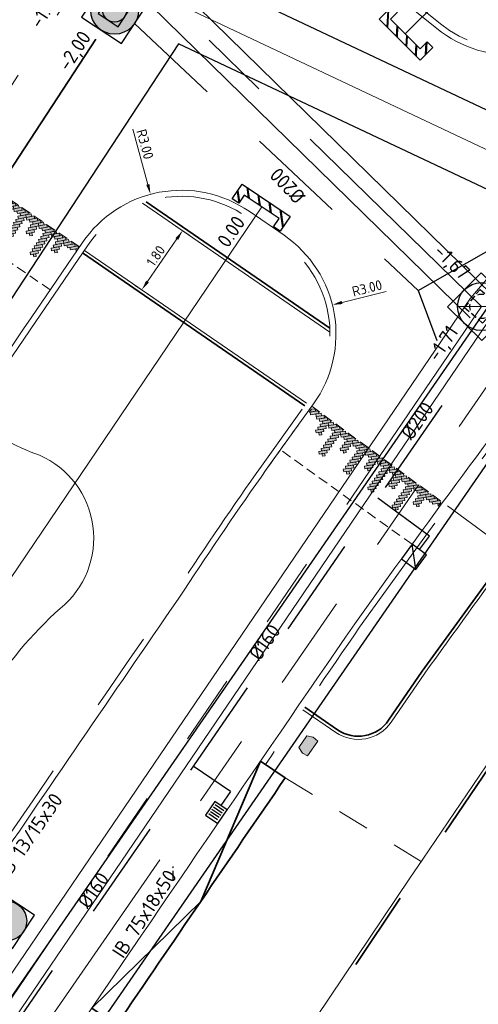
# Model space of a CAD drawing. Header units: metres. Extents: x 92403 to 95147, y 464428 to 465602.
# Tile 442 of 568: x 93261 to 93272, y 465078 to 465103. Entities that reach past the tile are written whole.
import ezdxf
from ezdxf.enums import TextEntityAlignment as Align

# ---------------------------------------------------------------- set-up
doc = ezdxf.new("R2010")
doc.units = ezdxf.units.M
for name, pattern in [('DASHED2', [0.375, 0.25, -0.125]), ('RI-DRAINAGE', [19.2, 6, -1.8, 1.8, -1.8, 2.4, -1.8, 1.8, -1.8]), ('RI-GWA', [18.45, 6, -1.8, 1.75, -1.8, 1.75, -1.8, 1.75, -1.8]), ('RI-HWA', [7.4, 5, -2.4]), ('RI-HWA_KOLKAANSLUITING', [4.3, 2.5, -1.8]), ('VH-OPSLUITBAND_80X200', [14, 8, -2, 2, -2]), ('VH-TROTTOIRBAND', [15, 5, -2, 2, -2, 2, -2]), ('XX-HIDDEN', [4, 2, -2])]:
    doc.linetypes.add(name, pattern=pattern)
doc.layers.get('0').update_dxf_attribs({"linetype": 'CONTINUOUS'})
doc.layers.get('Defpoints').update_dxf_attribs({"linetype": 'CONTINUOUS'})
for name, color, linetype, lineweight in [('B-OI-RI-DRAINAGE_BOB-S', 90, 'CONTINUOUS', 25), ('B-WE-RI-GWA_STROOMRICHTING-S', 30, 'CONTINUOUS', 25), ('B-WE-RI-VOLSCHUIMEN-G', 130, 'RI-VOLSCHUIMEN', 18), ('B-WE-VH-VERHARDING_FUNDERING-G', 252, 'CONTINUOUS', 18), ('B-XX-KL-ET_LS_BETAALAUTOMAAT-S-te verplaatsen', 90, 'CONTINUOUS', 18), ('N-RO-GR-BEPLANTING_CULTUUR_PLANTVAK HEESTERS', 78, 'CONTINUOUS', 9), ('N-RO-VH-DREMPEL_BESTRAAT-G', 7, 'DASHED2', 9), ('N-RO-VH-MATERIAALGRENS-G', 7, 'XX-HIDDEN', 5), ('N-RO-VW-MARKERING-G', 7, 'CONTINUOUS', 9), ('N-WE-GW-ONTGRAVING-V', 2, 'CONTINUOUS', 30), ('N-WE-RI-HWA_KOLK_STRAATKOLK-S', 150, 'CONTINUOUS', 25), ('N-WE-RI-HWA_KOLK_TROTTOIRKOLK-S', 150, 'CONTINUOUS', 25), ('N-WE-RI-HWA_KOLKAANSLUITING-G', 150, 'RI-HWA_KOLKAANSLUITING', 25), ('N-WE-RI-KOLK-T18', 150, 'CONTINUOUS', 18), ('N-WE-RI-PUT-OPHOOGTEBRENGEN-S', 7, 'CONTINUOUS', 25), ('N-WE-RI-PUT_BETON-S', 7, 'CONTINUOUS', 25), ('N-WE-VH-KANTOPSLUITING_INRITBAND-G', 210, 'CONTINUOUS', 35), ('N-WE-VH-KANTOPSLUITING_OPSLUITBAND_80X200-G', 7, 'VH-OPSLUITBAND_80X200', 35), ('N-WE-VH-KANTOPSLUITING_TROTTOIRBAND-G', 7, 'VH-TROTTOIRBAND', 35), ('N-WE-VH-KANTOPSLUITING_TROTTOIRBAND_130 150-T18', 10, 'CONTINUOUS', 18), ('N-WE-VH-KANTOPSLUITING_VOORKANTBAND-G', 50, 'CONTINUOUS', 35), ('V-WE-RI-GWA_STROOMRICHTING-S', 30, 'CONTINUOUS', 25), ('X-XX-AL-M', 7, 'CONTINUOUS', 18)]:
    doc.layers.add(name, color=color, linetype=linetype, lineweight=lineweight)
for name, color, linetype, lineweight, true_color in [('B-OI-RI-GWA_SCHILDMUUR-S', 7, 'CONTINUOUS', 25, 0xff8400), ('B-OI-RI-GWA_TRANSPORTLEIDING-G', 7, 'RI-GWA', 18, 0xff8400), ('N-OI-RI-DRAINAGE_DRAIN_PVC-G', 7, 'RI-DRAINAGE', 18, 0x00ff04), ('N-OI-RI-HWA_RIOOLPUT_INSPECTIEPUT-S', 7, 'CONTINUOUS', 25, 0x007bff), ('N-OI-RI-HWA_STROOMRICHTING-S', 7, 'CONTINUOUS', 25, 0x007bff), ('N-OI-RI-HWA_TRANSPORTLEIDING-G', 7, 'RI-HWA', 35, 0x007bff)]:
    doc.layers.add(name, color=color, linetype=linetype, lineweight=lineweight, true_color=true_color)
doc.layers.add('B-WE-RI-GWA_RIOOLPUT_INSPECTIEPUT-S', color=30, linetype='CONTINUOUS', lineweight=25, transparency=0.3)
doc.styles.add('NLCS-ISO', font='NLCS-ISO.ttf')
doc.styles.add('NLCS-ISO-M100-T25', font='NLCS-ISO.ttf', dxfattribs={"height": 0.25})
doc.styles.add('NLCS-ISO-M200-T18', font='NLCS-ISO.ttf', dxfattribs={"height": 0.36})
doc.linetypes.add('RI-VOLSCHUIMEN', pattern='A,0,[50,NLCS.SHX,S=0.5,R=0,X=0,Y=0],4', length=4)
doc.dimstyles.new('NLCS-M100-T25-PIJL_L2_H1', dxfattribs={"dimscale": 0.1, "dimtxt": 2.5, "dimasz": 2.5, "dimexe": 2, "dimexo": 2, "dimgap": 0.7, "dimtad": 1, "dimzin": 0, "dimdsep": 46, "dimtxsty": 'NLCS-ISO-M100-T25', "dimcen": 0, "dimdle": 2, "dimclrd": 256, "dimclre": 256, "dimclrt": 256, "dimadec": 1, "dimazin": 0, "dimtfac": 1, "dimtdec": 3, "dimtofl": 0, "dimtmove": 0, "dimatfit": 3, "dimfxl": 2, "dimfxlon": 1, "dimtfillclr": 256, "dimtolj": 1, "dimtzin": 0, "dimlwd": -1, "dimlwe": -1, "dimarcsym": 0})

# ---------------------------------------------------------------- blocks, each defined once
blk = doc.blocks.new('markering drempel')
at = {"true_color": 0xffffff}
h = blk.add_hatch(color=7, dxfattribs=at)
h.dxf.hatch_style = 1
h.paths.add_polyline_path([(1.073, 0.125), (1.121, 0.078), (0.979, -0.064), (0.931, -0.017)])
h.paths.add_polyline_path([(1.168, 0.125), (1.216, 0.078), (1.121, -0.017), (1.073, 0.03)])
h.paths.add_polyline_path([(1.263, 0.125), (1.31, 0.078), (1.168, -0.064), (1.121, -0.017)])
h.paths.add_polyline_path([(4.866, 0.126), (4.913, 0.078), (4.771, -0.064), (4.724, -0.017)])
h.paths.add_polyline_path([(4.771, 0.126), (4.819, 0.078), (4.676, -0.064), (4.629, -0.017)])
h.paths.add_polyline_path([(4.676, 0.126), (4.724, 0.078), (4.582, -0.064), (4.534, -0.017)])
h.paths.add_polyline_path([(4.534, -0.301), (4.487, -0.349), (4.439, -0.301), (4.487, -0.254)])
h.paths.add_polyline_path([(4.582, 0.126), (4.629, 0.078), (4.534, -0.017), (4.487, 0.031)])
h.paths.add_polyline_path([(4.487, -0.064), (4.534, -0.111), (4.392, -0.254), (4.344, -0.206)])
h.paths.add_polyline_path([(4.487, 0.031), (4.534, -0.017), (4.392, -0.159), (4.345, -0.111)])
h.paths.add_polyline_path([(4.487, -0.159), (4.534, -0.206), (4.392, -0.348), (4.345, -0.301)])
h.paths.add_polyline_path([(4.155, -0.68), (4.108, -0.728), (4.06, -0.68), (4.108, -0.633)])
h.paths.add_polyline_path([(4.107, -0.064), (4.155, -0.112), (4.013, -0.254), (3.965, -0.206)])
h.paths.add_polyline_path([(4.107, -0.443), (4.155, -0.491), (4.013, -0.633), (3.965, -0.586)])
h.paths.add_polyline_path([(4.108, -0.349), (4.155, -0.396), (4.013, -0.538), (3.965, -0.491)])
h.paths.add_polyline_path([(4.108, -0.254), (4.155, -0.301), (4.013, -0.443), (3.965, -0.396)])
h.paths.add_polyline_path([(4.108, -0.159), (4.155, -0.206), (4.013, -0.349), (3.965, -0.301)])
h.paths.add_polyline_path([(4.108, -0.538), (4.155, -0.586), (4.013, -0.728), (3.965, -0.68)])
h.paths.add_polyline_path([(4.202, 0.126), (4.25, 0.078), (4.155, -0.017), (4.108, 0.031)])
h.paths.add_polyline_path([(4.108, 0.031), (4.155, -0.017), (4.013, -0.159), (3.965, -0.112)])
h.paths.add_polyline_path([(4.487, 0.126), (4.534, 0.078), (4.392, -0.064), (4.345, -0.017)])
h.paths.add_polyline_path([(4.297, 0.126), (4.345, 0.078), (4.202, -0.064), (4.155, -0.017)])
h.paths.add_polyline_path([(4.392, 0.126), (4.439, 0.078), (4.297, -0.064), (4.25, -0.017)])
h.paths.add_polyline_path([(4.107, 0.126), (4.155, 0.078), (4.013, -0.064), (3.965, -0.017)])
h.paths.add_polyline_path([(4.013, 0.126), (4.06, 0.078), (3.918, -0.064), (3.87, -0.017)])
h.paths.add_polyline_path([(3.918, 0.126), (3.965, 0.078), (3.823, -0.064), (3.776, -0.017)])
h.paths.add_polyline_path([(1.358, 0.125), (1.405, 0.078), (1.263, -0.064), (1.216, -0.017)])
h.paths.add_polyline_path([(1.5, -0.302), (1.453, -0.349), (1.405, -0.302), (1.453, -0.254)])
h.paths.add_polyline_path([(1.547, 0.125), (1.595, 0.078), (1.5, -0.017), (1.453, 0.03)])
h.paths.add_polyline_path([(1.453, -0.065), (1.5, -0.112), (1.358, -0.254), (1.31, -0.207)])
h.paths.add_polyline_path([(1.453, 0.03), (1.5, -0.017), (1.358, -0.159), (1.31, -0.112)])
h.paths.add_polyline_path([(1.453, -0.159), (1.5, -0.207), (1.358, -0.349), (1.311, -0.302)])
h.paths.add_polyline_path([(1.88, -0.681), (1.832, -0.728), (1.785, -0.681), (1.832, -0.633)])
h.paths.add_polyline_path([(1.832, -0.064), (1.879, -0.112), (1.737, -0.254), (1.69, -0.207)])
h.paths.add_polyline_path([(1.832, -0.444), (1.879, -0.491), (1.737, -0.633), (1.69, -0.586)])
h.paths.add_polyline_path([(1.832, -0.349), (1.879, -0.396), (1.737, -0.539), (1.69, -0.491)])
h.paths.add_polyline_path([(1.832, -0.254), (1.879, -0.301), (1.737, -0.444), (1.69, -0.396)])
h.paths.add_polyline_path([(1.832, -0.159), (1.879, -0.207), (1.737, -0.349), (1.69, -0.301)])
h.paths.add_polyline_path([(1.832, -0.538), (1.88, -0.586), (1.737, -0.728), (1.69, -0.681)])
h.paths.add_polyline_path([(2.259, -0.301), (2.211, -0.349), (2.164, -0.301), (2.211, -0.254)])
h.paths.add_polyline_path([(2.306, 0.125), (2.353, 0.078), (2.259, -0.017), (2.211, 0.03)])
h.paths.add_polyline_path([(2.211, -0.064), (2.259, -0.112), (2.116, -0.254), (2.069, -0.207)])
h.paths.add_polyline_path([(2.211, 0.03), (2.259, -0.017), (2.116, -0.159), (2.069, -0.112)])
h.paths.add_polyline_path([(2.211, -0.159), (2.259, -0.207), (2.116, -0.349), (2.069, -0.301)])
h.paths.add_polyline_path([(1.927, 0.125), (1.974, 0.078), (1.879, -0.017), (1.832, 0.03)])
h.paths.add_polyline_path([(1.832, 0.03), (1.879, -0.017), (1.737, -0.159), (1.69, -0.112)])
h.paths.add_polyline_path([(3.776, -0.301), (3.728, -0.349), (3.681, -0.301), (3.728, -0.254)])
h.paths.add_polyline_path([(3.823, 0.126), (3.87, 0.078), (3.776, -0.017), (3.728, 0.031)])
h.paths.add_polyline_path([(3.728, -0.064), (3.776, -0.112), (3.633, -0.254), (3.586, -0.206)])
h.paths.add_polyline_path([(3.728, 0.031), (3.776, -0.017), (3.633, -0.159), (3.586, -0.112)])
h.paths.add_polyline_path([(3.728, -0.159), (3.776, -0.206), (3.633, -0.349), (3.586, -0.301)])
h.paths.add_polyline_path([(3.397, -0.681), (3.349, -0.728), (3.302, -0.68), (3.349, -0.633)])
h.paths.add_polyline_path([(3.349, -0.064), (3.396, -0.112), (3.254, -0.254), (3.207, -0.207)])
h.paths.add_polyline_path([(3.349, -0.444), (3.396, -0.491), (3.254, -0.633), (3.207, -0.586)])
h.paths.add_polyline_path([(3.349, -0.349), (3.396, -0.396), (3.254, -0.538), (3.207, -0.491)])
h.paths.add_polyline_path([(3.349, -0.254), (3.396, -0.301), (3.254, -0.444), (3.207, -0.396)])
h.paths.add_polyline_path([(3.349, -0.159), (3.396, -0.206), (3.254, -0.349), (3.207, -0.301)])
h.paths.add_polyline_path([(3.349, -0.538), (3.397, -0.586), (3.254, -0.728), (3.207, -0.681)])
h.paths.add_polyline_path([(3.444, 0.125), (3.491, 0.078), (3.396, -0.017), (3.349, 0.031)])
h.paths.add_polyline_path([(3.349, 0.031), (3.396, -0.017), (3.254, -0.159), (3.207, -0.112)])
h.paths.add_polyline_path([(2.638, -0.681), (2.591, -0.728), (2.543, -0.681), (2.591, -0.633)])
h.paths.add_polyline_path([(2.59, -0.064), (2.638, -0.112), (2.496, -0.254), (2.448, -0.207)])
h.paths.add_polyline_path([(2.59, -0.444), (2.638, -0.491), (2.496, -0.633), (2.448, -0.586)])
h.paths.add_polyline_path([(2.59, -0.349), (2.638, -0.396), (2.496, -0.538), (2.448, -0.491)])
h.paths.add_polyline_path([(2.591, -0.254), (2.638, -0.301), (2.496, -0.444), (2.448, -0.396)])
h.paths.add_polyline_path([(2.591, -0.159), (2.638, -0.206), (2.496, -0.349), (2.448, -0.301)])
h.paths.add_polyline_path([(2.591, -0.538), (2.638, -0.586), (2.496, -0.728), (2.448, -0.681)])
h.paths.add_polyline_path([(3.017, -0.301), (2.97, -0.349), (2.922, -0.301), (2.97, -0.254)])
h.paths.add_polyline_path([(3.065, 0.125), (3.112, 0.078), (3.017, -0.017), (2.97, 0.031)])
h.paths.add_polyline_path([(2.97, -0.064), (3.017, -0.112), (2.875, -0.254), (2.827, -0.207)])
h.paths.add_polyline_path([(2.97, 0.031), (3.017, -0.017), (2.875, -0.159), (2.827, -0.112)])
h.paths.add_polyline_path([(2.97, -0.159), (3.017, -0.206), (2.875, -0.349), (2.828, -0.301)])
h.paths.add_polyline_path([(1.453, 0.125), (1.5, 0.078), (1.358, -0.064), (1.31, -0.017)])
h.paths.add_polyline_path([(1.642, 0.125), (1.69, 0.078), (1.547, -0.064), (1.5, -0.017)])
h.paths.add_polyline_path([(3.728, 0.125), (3.776, 0.078), (3.633, -0.064), (3.586, -0.017)])
h.paths.add_polyline_path([(3.539, 0.125), (3.586, 0.078), (3.444, -0.064), (3.396, -0.017)])
h.paths.add_polyline_path([(3.633, 0.125), (3.681, 0.078), (3.539, -0.064), (3.491, -0.017)])
h.paths.add_polyline_path([(1.737, 0.125), (1.784, 0.078), (1.642, -0.064), (1.595, -0.017)])
h.paths.add_polyline_path([(1.832, 0.125), (1.879, 0.078), (1.737, -0.064), (1.69, -0.017)])
h.paths.add_polyline_path([(3.349, 0.125), (3.396, 0.078), (3.254, -0.064), (3.207, -0.017)])
h.paths.add_polyline_path([(3.159, 0.125), (3.207, 0.078), (3.065, -0.064), (3.017, -0.017)])
h.paths.add_polyline_path([(3.254, 0.125), (3.302, 0.078), (3.159, -0.064), (3.112, -0.017)])
h.paths.add_polyline_path([(2.97, 0.125), (3.017, 0.078), (2.875, -0.064), (2.827, -0.017)])
h.paths.add_polyline_path([(2.022, 0.125), (2.069, 0.078), (1.927, -0.064), (1.879, -0.017)])
h.paths.add_polyline_path([(2.116, 0.125), (2.164, 0.078), (2.022, -0.064), (1.974, -0.017)])
h.paths.add_polyline_path([(2.211, 0.125), (2.259, 0.078), (2.116, -0.064), (2.069, -0.017)])
h.paths.add_polyline_path([(2.401, 0.125), (2.448, 0.078), (2.306, -0.064), (2.259, -0.017)])
h.paths.add_polyline_path([(2.496, 0.125), (2.543, 0.078), (2.401, -0.064), (2.353, -0.017)])
h.paths.add_polyline_path([(2.59, 0.125), (2.638, 0.078), (2.496, -0.064), (2.448, -0.017)])
h.paths.add_polyline_path([(2.685, 0.125), (2.733, 0.078), (2.638, -0.017), (2.59, 0.03)])
h.paths.add_polyline_path([(2.78, 0.125), (2.828, 0.078), (2.685, -0.064), (2.638, -0.017)])
h.paths.add_polyline_path([(2.875, 0.125), (2.922, 0.078), (2.78, -0.064), (2.733, -0.017)])
h.paths.add_polyline_path([(2.59, 0.03), (2.638, -0.017), (2.496, -0.159), (2.448, -0.112)])
h.paths.add_polyline_path([(0.915, 0.062), (0.915, -0.033), (1.026, 0.078), (0.979, 0.125)])
h.paths.add_polyline_path([(4.915, -0.015), (4.915, 0.08), (4.866, 0.031), (4.913, -0.017)])
at = {"color": 18, "ltscale": 1, "true_color": 0x000000}
for points in [[(0.915, 0.062), (0.979, 0.125), (1.026, 0.078), (0.915, -0.033)], [(0.915, 0.062), (0.915, -0.033)], [(4.915, -0.015), (4.913, -0.017), (4.866, 0.031), (4.915, 0.08)], [(4.915, -0.015), (4.915, 0.08)]]:
    blk.add_lwpolyline(points, dxfattribs=at)
for points in [[(1.073, 0.125), (1.121, 0.078), (0.979, -0.064), (0.931, -0.017)], [(1.168, 0.125), (1.216, 0.078), (1.121, -0.017), (1.073, 0.03)], [(1.263, 0.125), (1.31, 0.078), (1.168, -0.064), (1.121, -0.017)], [(1.358, 0.125), (1.405, 0.078), (1.263, -0.064), (1.216, -0.017)], [(1.453, 0.125), (1.5, 0.078), (1.358, -0.064), (1.31, -0.017)], [(1.453, 0.03), (1.5, -0.017), (1.358, -0.159), (1.31, -0.112)], [(1.547, 0.125), (1.595, 0.078), (1.5, -0.017), (1.453, 0.03)], [(1.642, 0.125), (1.69, 0.078), (1.547, -0.064), (1.5, -0.017)], [(1.737, 0.125), (1.784, 0.078), (1.642, -0.064), (1.595, -0.017)], [(1.832, 0.125), (1.879, 0.078), (1.737, -0.064), (1.69, -0.017)], [(1.832, 0.03), (1.879, -0.017), (1.737, -0.159), (1.69, -0.112)], [(1.927, 0.125), (1.974, 0.078), (1.879, -0.017), (1.832, 0.03)], [(2.022, 0.125), (2.069, 0.078), (1.927, -0.064), (1.879, -0.017)], [(2.116, 0.125), (2.164, 0.078), (2.022, -0.064), (1.974, -0.017)], [(2.211, 0.125), (2.259, 0.078), (2.116, -0.064), (2.069, -0.017)], [(2.211, 0.03), (2.259, -0.017), (2.116, -0.159), (2.069, -0.112)], [(2.306, 0.125), (2.353, 0.078), (2.259, -0.017), (2.211, 0.03)], [(2.401, 0.125), (2.448, 0.078), (2.306, -0.064), (2.259, -0.017)], [(2.496, 0.125), (2.543, 0.078), (2.401, -0.064), (2.353, -0.017)], [(2.59, 0.125), (2.638, 0.078), (2.496, -0.064), (2.448, -0.017)], [(2.59, 0.03), (2.638, -0.017), (2.496, -0.159), (2.448, -0.112)], [(2.685, 0.125), (2.733, 0.078), (2.638, -0.017), (2.59, 0.03)], [(2.78, 0.125), (2.828, 0.078), (2.685, -0.064), (2.638, -0.017)], [(2.875, 0.125), (2.922, 0.078), (2.78, -0.064), (2.733, -0.017)], [(2.97, 0.125), (3.017, 0.078), (2.875, -0.064), (2.827, -0.017)], [(2.97, 0.031), (3.017, -0.017), (2.875, -0.159), (2.827, -0.112)], [(3.065, 0.125), (3.112, 0.078), (3.017, -0.017), (2.97, 0.031)], [(3.159, 0.125), (3.207, 0.078), (3.065, -0.064), (3.017, -0.017)], [(3.254, 0.125), (3.302, 0.078), (3.159, -0.064), (3.112, -0.017)], [(3.349, 0.125), (3.396, 0.078), (3.254, -0.064), (3.207, -0.017)], [(3.349, 0.031), (3.396, -0.017), (3.254, -0.159), (3.207, -0.112)], [(3.444, 0.125), (3.491, 0.078), (3.396, -0.017), (3.349, 0.031)], [(3.539, 0.125), (3.586, 0.078), (3.444, -0.064), (3.396, -0.017)], [(3.633, 0.125), (3.681, 0.078), (3.539, -0.064), (3.491, -0.017)], [(3.728, 0.125), (3.776, 0.078), (3.633, -0.064), (3.586, -0.017)], [(3.728, 0.031), (3.776, -0.017), (3.633, -0.159), (3.586, -0.112)], [(3.823, 0.126), (3.87, 0.078), (3.776, -0.017), (3.728, 0.031)], [(3.918, 0.126), (3.965, 0.078), (3.823, -0.064), (3.776, -0.017)], [(4.013, 0.126), (4.06, 0.078), (3.918, -0.064), (3.87, -0.017)], [(4.107, 0.126), (4.155, 0.078), (4.013, -0.064), (3.965, -0.017)], [(4.108, 0.031), (4.155, -0.017), (4.013, -0.159), (3.965, -0.112)], [(4.202, 0.126), (4.25, 0.078), (4.155, -0.017), (4.108, 0.031)], [(4.297, 0.126), (4.345, 0.078), (4.202, -0.064), (4.155, -0.017)], [(4.392, 0.126), (4.439, 0.078), (4.297, -0.064), (4.25, -0.017)], [(4.487, 0.126), (4.534, 0.078), (4.392, -0.064), (4.345, -0.017)], [(4.487, 0.031), (4.534, -0.017), (4.392, -0.159), (4.345, -0.111)], [(4.582, 0.126), (4.629, 0.078), (4.534, -0.017), (4.487, 0.031)], [(4.676, 0.126), (4.724, 0.078), (4.582, -0.064), (4.534, -0.017)], [(4.771, 0.126), (4.819, 0.078), (4.676, -0.064), (4.629, -0.017)], [(4.866, 0.126), (4.913, 0.078), (4.771, -0.064), (4.724, -0.017)], [(1.453, -0.065), (1.5, -0.112), (1.358, -0.254), (1.31, -0.207)], [(1.453, -0.159), (1.5, -0.207), (1.358, -0.349), (1.311, -0.302)], [(1.832, -0.064), (1.879, -0.112), (1.737, -0.254), (1.69, -0.207)], [(1.832, -0.159), (1.879, -0.207), (1.737, -0.349), (1.69, -0.301)], [(2.211, -0.064), (2.259, -0.112), (2.116, -0.254), (2.069, -0.207)], [(2.211, -0.159), (2.259, -0.207), (2.116, -0.349), (2.069, -0.301)], [(2.59, -0.064), (2.638, -0.112), (2.496, -0.254), (2.448, -0.207)], [(2.591, -0.159), (2.638, -0.206), (2.496, -0.349), (2.448, -0.301)], [(2.97, -0.064), (3.017, -0.112), (2.875, -0.254), (2.827, -0.207)], [(2.97, -0.159), (3.017, -0.206), (2.875, -0.349), (2.828, -0.301)], [(3.349, -0.064), (3.396, -0.112), (3.254, -0.254), (3.207, -0.207)], [(3.349, -0.159), (3.396, -0.206), (3.254, -0.349), (3.207, -0.301)], [(3.728, -0.064), (3.776, -0.112), (3.633, -0.254), (3.586, -0.206)], [(3.728, -0.159), (3.776, -0.206), (3.633, -0.349), (3.586, -0.301)], [(4.107, -0.064), (4.155, -0.112), (4.013, -0.254), (3.965, -0.206)], [(4.108, -0.159), (4.155, -0.206), (4.013, -0.349), (3.965, -0.301)], [(4.487, -0.064), (4.534, -0.111), (4.392, -0.254), (4.344, -0.206)], [(4.487, -0.159), (4.534, -0.206), (4.392, -0.348), (4.345, -0.301)], [(1.5, -0.302), (1.453, -0.349), (1.405, -0.302), (1.453, -0.254)], [(1.832, -0.254), (1.879, -0.301), (1.737, -0.444), (1.69, -0.396)], [(1.832, -0.349), (1.879, -0.396), (1.737, -0.539), (1.69, -0.491)], [(1.832, -0.444), (1.879, -0.491), (1.737, -0.633), (1.69, -0.586)], [(2.259, -0.301), (2.211, -0.349), (2.164, -0.301), (2.211, -0.254)], [(2.591, -0.254), (2.638, -0.301), (2.496, -0.444), (2.448, -0.396)], [(2.59, -0.349), (2.638, -0.396), (2.496, -0.538), (2.448, -0.491)], [(2.59, -0.444), (2.638, -0.491), (2.496, -0.633), (2.448, -0.586)], [(3.017, -0.301), (2.97, -0.349), (2.922, -0.301), (2.97, -0.254)], [(3.349, -0.254), (3.396, -0.301), (3.254, -0.444), (3.207, -0.396)], [(3.349, -0.349), (3.396, -0.396), (3.254, -0.538), (3.207, -0.491)], [(3.349, -0.444), (3.396, -0.491), (3.254, -0.633), (3.207, -0.586)], [(3.776, -0.301), (3.728, -0.349), (3.681, -0.301), (3.728, -0.254)], [(4.108, -0.254), (4.155, -0.301), (4.013, -0.443), (3.965, -0.396)], [(4.108, -0.349), (4.155, -0.396), (4.013, -0.538), (3.965, -0.491)], [(4.107, -0.443), (4.155, -0.491), (4.013, -0.633), (3.965, -0.586)], [(4.534, -0.301), (4.487, -0.349), (4.439, -0.301), (4.487, -0.254)], [(1.832, -0.538), (1.88, -0.586), (1.737, -0.728), (1.69, -0.681)], [(1.88, -0.681), (1.832, -0.728), (1.785, -0.681), (1.832, -0.633)], [(2.591, -0.538), (2.638, -0.586), (2.496, -0.728), (2.448, -0.681)], [(2.638, -0.681), (2.591, -0.728), (2.543, -0.681), (2.591, -0.633)], [(3.349, -0.538), (3.397, -0.586), (3.254, -0.728), (3.207, -0.681)], [(3.397, -0.681), (3.349, -0.728), (3.302, -0.68), (3.349, -0.633)], [(4.108, -0.538), (4.155, -0.586), (4.013, -0.728), (3.965, -0.68)], [(4.155, -0.68), (4.108, -0.728), (4.06, -0.68), (4.108, -0.633)]]:
    blk.add_lwpolyline(points, close=True, dxfattribs=at)
blk = doc.blocks.new('*D76')
at = {"layer": 'Defpoints', "color": 0, "transparency": 16777216}
for p in [(93264.252, 465098.568), (93265.033, 465095.672)]:
    blk.add_point(p, dxfattribs=at)
at = {"layer": 'X-XX-AL-M', "transparency": 16777216}
blk.add_line((93263.813, 465100.197), (93264.187, 465098.81), dxfattribs=at)
blk.add_solid([(93264.227, 465098.82), (93264.147, 465098.799), (93264.252, 465098.568)], dxfattribs=at)
at = {"layer": 'X-XX-AL-M', "transparency": 16777216, "insert": (93264.117, 465099.818), "char_height": 0.25, "attachment_point": 5, "rotation": 285.0848, "style": 'NLCS-ISO-M100-T25'}
blk.add_mtext('\\A1;R3.00', dxfattribs=at)
blk = doc.blocks.new('*D78')
at = {"layer": 'Defpoints', "color": 0, "transparency": 16777216}
for p in [(93268.813, 465095.793), (93265.903, 465095.063)]:
    blk.add_point(p, dxfattribs=at)
at = {"layer": 'X-XX-AL-M', "transparency": 16777216}
blk.add_line((93270.161, 465096.131), (93269.056, 465095.853), dxfattribs=at)
blk.add_solid([(93269.045, 465095.894), (93269.066, 465095.813), (93268.813, 465095.793)], dxfattribs=at)
at = {"layer": 'X-XX-AL-M', "transparency": 16777216, "insert": (93269.682, 465096.212), "char_height": 0.25, "attachment_point": 5, "rotation": 14.0738, "style": 'NLCS-ISO-M100-T25'}
blk.add_mtext('\\A1;R3.00', dxfattribs=at)
blk = doc.blocks.new('*D79')
at = {"layer": 'Defpoints', "color": 0, "transparency": 16777216}
for p in [(93264.075, 465098.327), (93263.055, 465096.844), (93264.037, 465096.169)]:
    blk.add_point(p, dxfattribs=at)
at = {"layer": 'X-XX-AL-M', "transparency": 16777216}
for p, q in [((93264.892, 465097.765), (93265.222, 465097.538)), ((93264.915, 465097.446), (93264.178, 465096.375)), ((93263.872, 465096.282), (93264.201, 465096.055))]:
    blk.add_line(p, q, dxfattribs=at)
for points in [[(93264.881, 465097.469), (93264.95, 465097.422), (93265.057, 465097.651)], [(93264.144, 465096.398), (93264.213, 465096.351), (93264.037, 465096.169)]]:
    blk.add_solid(points, dxfattribs=at)
at = {"layer": 'X-XX-AL-M', "transparency": 16777216, "insert": (93264.386, 465097.021), "char_height": 0.25, "attachment_point": 5, "rotation": 55.4641, "style": 'NLCS-ISO-M100-T25'}
blk.add_mtext('\\A1;1.80', dxfattribs=at)
blk = doc.blocks.new('STRAATKOLK 415X375')
at = {"layer": 'N-WE-RI-HWA_KOLK_STRAATKOLK-S', "flags": 128}
blk.add_lwpolyline([(-0.415, 0), (0, 0), (0, 0.375), (-0.415, 0.375)], close=True, dxfattribs=at)
for points in [[(-0.344, 0.055), (-0.344, 0.32)], [(-0.275, 0.055), (-0.275, 0.32)], [(-0.207, 0.055), (-0.207, 0.32)], [(-0.137, 0.055), (-0.137, 0.32)], [(-0.068, 0.055), (-0.068, 0.32)]]:
    blk.add_lwpolyline(points, dxfattribs=at)
blk = doc.blocks.new('TROTTOIRKOLK 450X450')
at = {"layer": 'N-WE-RI-HWA_KOLK_TROTTOIRKOLK-S'}
blk.add_line((-0.45, 0), (0, 0.45), dxfattribs=at)
at = {"layer": 'N-WE-RI-HWA_KOLK_TROTTOIRKOLK-S', "flags": 128}
blk.add_lwpolyline([(-0.45, 0), (0, 0), (0, 0.45), (-0.45, 0.45)], close=True, dxfattribs=at)
blk = doc.blocks.new('N-SRI-PUT_BETON-SO')
blk.add_hatch(color=256).paths.add_polyline_path([(1.41, 1.41, 0.664858), (-2, 0.02), (-2, -0.02, 0.196534), (-1.41, -1.41)])
at = {"lineweight": -3, "flags": 128}
blk.add_lwpolyline([(2, -2), (2, 2), (-2, 2), (-2, -2)], close=True, dxfattribs=at)
at = {"lineweight": -3}
blk.add_circle((0, 0), 2, dxfattribs=at)
blk = doc.blocks.new('B-SRI-PUT_GWA-SO')
blk.add_line((-1.414, -1.414), (1.414, 1.414))
at = {"lineweight": -3, "flags": 128}
blk.add_lwpolyline([(2, -2), (2, 2), (-2, 2), (-2, -2)], close=True, dxfattribs=at)
at = {"lineweight": -3}
blk.add_circle((0, 0), 2, dxfattribs=at)
blk = doc.blocks.new('N-SRI-PUT_HWA-SO')
h = blk.add_hatch(color=256)
h.dxf.hatch_style = 1
h.paths.add_polyline_path([(-2, 0, 1), (2, 0, 1)])
at = {"lineweight": -3, "flags": 128}
blk.add_lwpolyline([(-2, -2), (2, -2), (2, 2), (-2, 2)], close=True, dxfattribs=at)
at = {"lineweight": -3}
blk.add_circle((0, 0), 2, dxfattribs=at)
blk = doc.blocks.new('SRI-SCHILDMUUR-SO')
for p, q in [((-4, 8.89), (2.26, 14.5)), ((-4, 8.35), (2.86, 14.5)), ((-4, 2.18), (0, 5.76)), ((-4, 1.64), (0, 5.23)), ((-4, -4.54), (0, -0.95)), ((-4, -5.07), (0, -1.49)), ((-4, -11.25), (0, -7.67)), ((-4, -11.79), (0, -8.2)), ((-0.14, -14.5), (4.33, -10.5)), ((0.46, -14.5), (4.93, -10.5))]:
    blk.add_line(p, q)
blk.add_lwpolyline([(4.93, 10.5), (0, 10.5), (0, -10.5), (4.93, -10.5), (4.93, -14.5), (-4, -14.5), (-4, 14.5), (4.93, 14.5)], close=True)
blk = doc.blocks.new('SRI-BOB-SO')
at = {"color": 0, "ltscale": 0.1, "style": 'NLCS-ISO'}
blk.add_attdef('B.O.B.', text='', height=1.8, dxfattribs=at).set_placement((0.05, -0.02), align=Align.BOTTOM_CENTER)
blk = doc.blocks.new('SRI-PUT_OPHOOGTEBRENGEN-SO')
at = {"lineweight": -3}
for points in [[(-1.01, 1.99), (-2.01, 1.99), (-2.01, 0.99)], [(0.49, 1.99), (-0.51, 1.99)], [(1.99, 0.99), (1.99, 1.99), (0.99, 1.99)], [(-2.01, 0.49), (-2.01, -0.51)], [(1.99, -0.51), (1.99, 0.49)], [(0.99, -2.01), (1.99, -2.01), (1.99, -1.01)], [(-0.51, -2.01), (0.49, -2.01)]]:
    blk.add_lwpolyline(points, dxfattribs=at)
blk.add_lwpolyline([(-1.01, -2.01), (-2.01, -2.01), (-2.01, -1.01)])
for start, end in [(120.0024, 150.0024), (74.9976, 104.9976), (29.9976, 59.9976), (165.0024, 195.0024), (344.9976, 14.9976), (210.0024, 240.0024), (299.9976, 329.9976), (255.0024, 285.0024)]:
    blk.add_arc((-0.01, -0.01), 2, start, end, dxfattribs=at)
blk = doc.blocks.new('*U374')
at = {"ltscale": 0.1}
blk.add_hatch(color=256, dxfattribs=at).paths.add_polyline_path([(-2.5, 0), (2.5, -0.83), (2.5, 0.83)])
at = {"ltscale": 0.1, "flags": 128}
blk.add_lwpolyline([(-2.5, 0), (2.5, -0.83), (2.5, 0.83)], close=True, dxfattribs=at)
at = {"ltscale": 0.1, "style": 'NLCS-ISO'}
for tag, p in [('MAT', (-1, 0.5)), ('BOBL', (-63.81, 0))]:
    blk.add_attdef(tag, text='', height=1.8, dxfattribs=at).set_placement(p, align=Align.BOTTOM_RIGHT)
for tag, p in [('DIA', (1, 0.5)), ('BOBR', (62.97, 0))]:
    blk.add_attdef(tag, text='', height=1.8, dxfattribs=at).set_placement(p, align=Align.BOTTOM_LEFT)
blk.add_attdef('JVA', text='', height=1.8, dxfattribs=at).set_placement((0, -1), align=Align.TOP_CENTER)
blk = doc.blocks.new('*U379')
at = {"ltscale": 0.1, "style": 'NLCS-ISO'}
for tag, p in [('MAT', (-1, 0.5)), ('BOBL', (-107.62, 0))]:
    blk.add_attdef(tag, text='', height=1.8, dxfattribs=at).set_placement(p, align=Align.BOTTOM_RIGHT)
for tag, p in [('DIA', (1, 0.5)), ('BOBR', (108.64, 0))]:
    blk.add_attdef(tag, text='', height=1.8, dxfattribs=at).set_placement(p, align=Align.BOTTOM_LEFT)
blk.add_attdef('JVA', text='', height=1.8, dxfattribs=at).set_placement((0, -1), align=Align.TOP_CENTER)
blk = doc.blocks.new('*U424')
at = {"ltscale": 0.1, "style": 'NLCS-ISO'}
for tag, p in [('MAT', (-1, 0.5)), ('BOBL', (-166.16, 0))]:
    blk.add_attdef(tag, text='', height=1.8, dxfattribs=at).set_placement(p, align=Align.BOTTOM_RIGHT)
for tag, p in [('DIA', (1, 0.5)), ('BOBR', (166.15, 0))]:
    blk.add_attdef(tag, text='', height=1.8, dxfattribs=at).set_placement(p, align=Align.BOTTOM_LEFT)
blk.add_attdef('JVA', text='', height=1.8, dxfattribs=at).set_placement((0, -1), align=Align.TOP_CENTER)
blk = doc.blocks.new('*U920')
at = {"ltscale": 0.1}
blk.add_hatch(color=256, dxfattribs=at).paths.add_polyline_path([(2.5, 0), (-2.5, -0.83), (-2.5, 0.83)])
at = {"ltscale": 0.1, "flags": 128}
blk.add_lwpolyline([(2.5, 0), (-2.5, -0.83), (-2.5, 0.83)], close=True, dxfattribs=at)
at = {"ltscale": 0.1, "style": 'NLCS-ISO'}
for tag, p in [('MAT', (-0.5, 0.5)), ('BOBL', (-60.63, 0))]:
    blk.add_attdef(tag, text='', height=1.8, dxfattribs=at).set_placement(p, align=Align.BOTTOM_RIGHT)
for tag, p in [('DIA', (0.5, 0.5)), ('BOBR', (23.5, 0))]:
    blk.add_attdef(tag, text='', height=1.8, dxfattribs=at).set_placement(p, align=Align.BOTTOM_LEFT)
blk.add_attdef('JVA', text='', height=1.8, dxfattribs=at).set_placement((0, -1), align=Align.TOP_CENTER)
at = {"ltscale": 0.1, "style": 'NLCS-ISO', "flags": 1}
blk.add_attdef('PUTNR-L', text='', height=1.8, dxfattribs=at).set_placement((-0.82, -5.89), align=Align.BOTTOM_RIGHT)
blk.add_attdef('PUTNR-L', text='', height=1.8, dxfattribs=at).set_placement((1.95, -5.77), align=Align.BOTTOM_LEFT)

msp = doc.modelspace()

# ---------------------------------------------------------------- hatches: boundary and pattern name
at = {"layer": 'B-XX-KL-ET_LS_BETAALAUTOMAAT-S-te verplaatsen', "ltscale": 0.1, "true_color": 0x939598}
h = msp.add_hatch(color=252, dxfattribs=at)
h.dxf.hatch_style = 1
h.paths.add_polyline_path([(93268.060926, 465084.564644), (93267.97467, 465084.706149), (93268.170539, 465084.991756), (93268.333617, 465084.962268), (93268.444238, 465084.86548), (93268.191066, 465084.496317)])

# ---------------------------------------------------------------- linework, layer by layer
at = {"layer": 'B-OI-RI-GWA_TRANSPORTLEIDING-G'}
for points in [[(93446.043344, 465256.115521), (93414.928619, 465230.784301), (93385.545, 465207.335), (93345.02, 465172.545), (93309.939, 465138.03), (93281.489, 465106.16), (93272.55, 465095.75), (93246.12, 465056.88), (93231.409, 465035.78), (93221.1, 465020.839), (93190.047, 464975.644), (93154.17, 464931), (93110.8, 464886.38), (93068.919, 464854.632), (93060.958017, 464850.622994)], [(93272.55, 465095.75), (93251.943, 465115.897), (93204.585, 465154.179), (93185.772, 465166.92)]]:
    msp.add_lwpolyline(points, dxfattribs=at)
at = {"layer": 'B-WE-RI-VOLSCHUIMEN-G'}
msp.add_line((93270.641418, 465102.579414), (93298.706742, 465130.759947), dxfattribs=at)
msp.add_lwpolyline([(93063.79391, 464858.067854), (93085.815291, 464873.892955), (93110.438716, 464895.149627), (93150.607152, 464937.709527), (93167.824566, 464958.685428), (93187.119711, 464983.35655), (93228.287939, 465040.980003), (93267.040461, 465098.248488)], dxfattribs=at)
at = {"layer": 'B-WE-VH-VERHARDING_FUNDERING-G', "lineweight": 13, "flags": 128}
for points in [[(93445.822371, 465256.386945), (93414.70897, 465231.056803), (93385.321779, 465207.604651), (93344.783003, 465172.802825), (93309.685451, 465138.27154), (93281.225658, 465106.390569), (93272.271639, 465095.963079), (93245.831721, 465057.078493), (93231.121404, 465035.979473), (93220.811724, 465021.037488), (93189.76596, 464975.853018), (93153.907518, 464931.232111), (93110.567471, 464886.642928), (93068.733035, 464854.930226), (93060.800581, 464850.935601)], [(93446.264317, 465255.844097), (93415.148269, 465230.5118), (93385.768221, 465207.065349), (93345.256997, 465172.287175), (93310.192549, 465137.78846), (93281.752342, 465105.929431), (93272.828361, 465095.536921), (93246.408279, 465056.681507), (93231.696596, 465035.580527), (93221.388276, 465020.640512), (93190.32804, 464975.434982), (93154.432482, 464930.767889), (93111.032529, 464886.117072), (93069.104965, 464854.333774), (93061.115419, 464850.310399)], [(93272.829632, 465096.036017), (93252.209137, 465116.196211), (93204.823305, 465154.500709), (93185.9963, 465167.251194)], [(93272.270368, 465095.463983), (93251.676863, 465115.597789), (93204.346695, 465153.857291), (93185.5477, 465166.588806)]]:
    msp.add_lwpolyline(points, dxfattribs=at)
at = {"layer": 'B-XX-KL-ET_LS_BETAALAUTOMAAT-S-te verplaatsen', "color": 7}
msp.add_lwpolyline([(93268.060926, 465084.564644), (93267.97467, 465084.706149), (93268.170539, 465084.991756), (93268.333617, 465084.962268), (93268.444238, 465084.86548), (93268.191066, 465084.496317)], close=True, dxfattribs=at)
at = {"layer": 'N-OI-RI-DRAINAGE_DRAIN_PVC-G', "flags": 128}
for points in [[(93085.810838, 464868.712617), (93083.999667, 464867.318786), (93077.569115, 464875.204006), (93112.448972, 464904.002739), (93144.958362, 464937.716867), (93179.40523, 464980.983312), (93211.015025, 465025.284543), (93236.748188, 465064.451684), (93262.771855, 465104.36421), (93226.947519, 465135.184441), (93186.423425, 465165.431006), (93177.677718, 465156.184343), (93156.563325, 465121.91281), (93138.602154, 465091.157835)], [(93275.399691, 465097.682668), (93232.935494, 465036.237413), (93221.935981, 465020.207989), (93189.31106, 464973.137698)]]:
    msp.add_lwpolyline(points, dxfattribs=at)
at = {"layer": 'N-OI-RI-DRAINAGE_DRAIN_PVC-G', "color": 6, "linetype": 'ByBlock', "flags": 128}
msp.add_lwpolyline([(93273.980013, 465099.071176), (93262.771855, 465104.36421)], dxfattribs=at)
at = {"layer": 'N-OI-RI-HWA_TRANSPORTLEIDING-G', "flags": 128}
msp.add_lwpolyline([(93256.076869, 465092.085969), (93263.354364, 465103.175266)], dxfattribs=at)
at = {"layer": 'N-RO-GR-BEPLANTING_CULTUUR_PLANTVAK HEESTERS', "lineweight": 9, "flags": 128}
msp.add_lwpolyline([(93259.484467, 465080.703887, -0.289434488), (93258.925593, 465083.34153, -0.136784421), (93261.99064, 465088.188795, 0.56317768), (93261.470665, 465092.025296, -0.08330864), (93259.750353, 465092.983395, 2.001941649)], format="xyb", dxfattribs=at)
at = {"layer": 'N-RO-VH-DREMPEL_BESTRAAT-G', "flags": 128}
for points in [[(93259.16981, 465099.498397), (93262.473941, 465097.244054)], [(93258.437134, 465098.424533), (93261.741264, 465096.170189)], [(93268.296228, 465093.252466), (93271.578678, 465090.84382)], [(93270.811558, 465089.794281), (93267.509506, 465092.161962)]]:
    msp.add_lwpolyline(points, dxfattribs=at)
at = {"layer": 'N-RO-VH-MATERIAALGRENS-G', "ltscale": 0.4, "flags": 128}
msp.add_lwpolyline([(93267.631218, 465083.940351), (93271.144, 465081.783)], dxfattribs=at)
at = {"layer": 'N-WE-GW-ONTGRAVING-V', "flags": 128}
for points in [[(93135.970622, 465092.88365), (93137.440861, 465091.350565), (93155.619991, 465122.478751), (93177.191564, 465157.49235), (93177.762158, 465158.418502), (93179.383941, 465159.589108), (93186.29691, 465166.898052), (93224.970731, 465138.032503), (93232.264134, 465146.136858), (93210.039848, 465172.256601), (93213.08631, 465174.848718), (93237.70972, 465145.909334), (93228.30943, 465135.463828), (93263.946259, 465104.804911), (93273.565557, 465100.262213), (93306.956804, 465137.956634)], [(93307.921313, 465135.727631), (93275.364881, 465098.97561), (93276.716663, 465097.653508), (93233.841456, 465035.613526)], [(93232.029531, 465036.861301), (93274.082718, 465097.711828), (93273.458882, 465098.321967), (93264.957167, 465102.336888), (93238.094925, 465061.404756)]]:
    msp.add_lwpolyline(points, dxfattribs=at)
at = {"layer": 'N-WE-RI-HWA_KOLKAANSLUITING-G', "flags": 128}
for points in [[(93263.855803, 465102.845784), (93270.962613, 465096.152047), (93271.869056, 465093.726279), (93258.591376, 465074.477195), (93249.034091, 465060.454338)], [(93270.962613, 465096.152047), (93279.838036, 465101.215478), (93280.076008, 465101.514173)], [(93271.245105, 465089.998108), (93269.955728, 465090.952465)], [(93270.992798, 465089.66095), (93271.245105, 465089.998108)], [(93266.255417, 465083.596882), (93265.324775, 465084.238822)], [(93266.255417, 465083.596882), (93266.019532, 465083.247265)]]:
    msp.add_lwpolyline(points, dxfattribs=at)
at = {"layer": 'N-WE-VH-KANTOPSLUITING_INRITBAND-G', "flags": 128}
msp.add_lwpolyline([(93267.012505, 465084.364255), (93267.631218, 465083.940351, 0.000609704), (93263.400753, 465077.749566), (93262.781009, 465078.17196)], format="xyb", dxfattribs=at)
msp.add_lwpolyline([(93267.012505, 465084.364255), (93265.514098, 465080.846248), (93262.781009, 465078.17196)], dxfattribs=at)
at = {"layer": 'N-WE-VH-KANTOPSLUITING_OPSLUITBAND_80X200-G', "flags": 128}
for points in [[(93244.789002, 465037.582147), (93241.874072, 465039.046964), (93246.8623, 465046.334904), (93252.442, 465054.487), (93266.811, 465075.425), (93270.821, 465081.386), (93271.143315, 465081.859567), (93273.847, 465085.832), (93283.12, 465098.14), (93292.47, 465109.74), (93306.390553, 465126.918505, -0.465838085), (93312.51396, 465127.028033), (93315.78, 465123.28), (93312.87, 465121.05)], [(93268.118967, 465085.712268), (93268.944534, 465085.14664, 0.41394681), (93270.223004, 465085.384914), (93271.066672, 465086.613256, -0.002639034), (93273.200248, 465089.554692), (93271.652291, 465090.690575)]]:
    msp.add_lwpolyline(points, format="xyb", dxfattribs=at)
for points in [[(93268.749513, 465095.207364), (93264.147304, 465098.374626)], [(93268.118567, 465093.262282), (93262.552419, 465097.09293)]]:
    msp.add_lwpolyline(points, dxfattribs=at)
at = {"layer": 'N-WE-VH-KANTOPSLUITING_TROTTOIRBAND-G', "lineweight": 15, "flags": 128}
msp.add_lwpolyline([(93270.136888, 465103.953811, -0.434303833), (93269.838158, 465108.108474), (93270.498685, 465108.820821, -0.002770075), (93274.06582, 465112.622761, -0.008805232), (93285.680675, 465124.441559, -0.003024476), (93296.913917, 465135.164875, -0.000999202), (93300.653485, 465138.677609, -0.002153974), (93302.366998, 465140.161677, -0.40243251), (93304.925946, 465140.018879), (93305.092132, 465139.840435, -0.393672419), (93305.091547, 465137.318157), (93302.747839, 465134.803931, 0.00912592), (93298.054338, 465129.36872, 0.004676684), (93287.904954, 465117.286748), (93275.451495, 465103.165762, -0.401627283), (93271.522885, 465102.833998)], format="xyb", close=True, dxfattribs=at)
for points in [[(93307.2554, 465134.213163), (93305.496225, 465132.325997, 0.002109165), (93300.865681, 465126.963237, 0.414370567), (93300.898591, 465126.540137), (93301.848378, 465125.727882, -0.415214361), (93301.897897, 465125.093118, 0.007261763), (93286.358589, 465106.365515, -0.413920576), (93285.725872, 465106.297069), (93284.752156, 465107.080844, 0.414370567), (93284.330248, 465107.035132, 0.00177428), (93280.611921, 465102.376875, 0.01329013), (93269.495238, 465087.7166, 0.000338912), (93267.136535, 465084.279278)], [(93226.354919, 465043.797284), (93226.392131, 465043.851787, -0.001965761), (93239.414918, 465063.007475), (93249.491215, 465077.855913, -0.001147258), (93261.383386, 465095.37951), (93262.673402, 465097.270251, -0.41500374), (93266.640239, 465098.013899), (93267.515758, 465097.413083, -0.420581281), (93268.217533, 465093.399996), (93267.034068, 465091.753172, 0.009037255), (93264.972411, 465088.726548, 0.001406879), (93255.205945, 465074.411323), (93243.019974, 465056.525366, 0.000436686), (93231.967765, 465040.221057), (93231.87242, 465040.080221)], [(93267.991586, 465092.828548, 0.003537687), (93267.156187, 465091.666066, 0.003537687)]]:
    msp.add_lwpolyline(points, format="xyb", dxfattribs=at)
at = {"layer": 'N-WE-VH-KANTOPSLUITING_VOORKANTBAND-G', "linetype": 'Continuous', "lineweight": 15, "flags": 128}
for points in [[(93270.042619, 465103.837135, -0.434303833), (93269.728167, 465108.210464), (93270.388694, 465108.922811, -0.002770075), (93273.957, 465112.726, -0.008805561), (93285.576, 465124.549, -0.003024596), (93296.811, 465135.274, -0.0009997), (93300.552871, 465138.788889, -0.002156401), (93302.269284, 465140.275485, -0.40243251), (93305.035715, 465140.121108), (93305.201901, 465139.942664, -0.393672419), (93305.201268, 465137.215877), (93302.858572, 465134.702735, 0.00912537), (93298.168966, 465129.271966, 0.004677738), (93288.019112, 465117.189412), (93275.563995, 465103.066547, -0.401627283), (93271.428616, 465102.717321), (93270.042619, 465103.837135)], [(93301.783977, 465125.1907, 0.007261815), (93286.241774, 465106.459612, -0.413920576), (93285.819858, 465106.413974), (93284.846212, 465107.197693, 0.414370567), (93284.213349, 465107.129124, 0.001774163), (93280.494603, 465102.470345, 0.013290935), (93269.372469, 465087.802798, 0.001070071), (93261.94068, 465076.938492, 0.414256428), (93262.059419, 465076.313224), (93263.092724, 465075.609849, -0.414903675), (93263.171891, 465075.193016, 0.000416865), (93260.292209, 465070.95409), (93248.10503, 465053.06636, 0.000280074), (93241.017167, 465042.617326, -0.414082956), (93240.600518, 465042.537221), (93239.565661, 465043.238307, 0.414225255), (93238.940701, 465043.118132, 0.000139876), (93235.40494, 465037.895476), (93230.009944, 465029.926391, -0.000219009), (93229.35796, 465028.955671)], [(93262.549494, 465097.35479, -0.41500374), (93266.725113, 465098.137578), (93267.600632, 465097.536762, -0.420581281), (93268.339342, 465093.31246), (93267.156187, 465091.666066, 0.009039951), (93265.097, 465088.643, 0.001407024), (93255.33, 465074.327)], [(93249.367, 465077.94, -0.001147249), (93261.259462, 465095.464025), (93262.549494, 465097.35479)]]:
    msp.add_lwpolyline(points, format="xyb", dxfattribs=at)
at = {"layer": 'N-WE-VH-KANTOPSLUITING_VOORKANTBAND-G', "linetype": 'Continuous', "lineweight": 15}
for points in [[(93244.75308, 465037.510665), (93241.75634, 465039.016593), (93246.796283, 465046.38009), (93252.376011, 465054.532226), (93266.744829, 465075.469961), (93270.754743, 465081.430833), (93271.07718, 465081.904579), (93273.781947, 465085.878603), (93283.056893, 465098.189185), (93292.40778, 465109.790286), (93306.328398, 465126.968872, -0.465838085), (93312.574273, 465127.08059), (93315.896286, 465123.268324), (93312.918661, 465120.986501)], [(93268.07375, 465085.646272), (93268.899318, 465085.080644, 0.41394681), (93270.288958, 465085.339637), (93271.132154, 465086.56729, -0.002696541), (93273.312067, 465089.571867), (93271.699612, 465090.755079)]]:
    msp.add_lwpolyline(points, format="xyb", dxfattribs=at)
for points in [[(93268.75281, 465095.107981), (93264.053236, 465098.34225)], [(93268.165262, 465093.32726), (93262.597508, 465097.159015)]]:
    msp.add_lwpolyline(points, dxfattribs=at)

# ---------------------------------------------------------------- block references
at = {"layer": 'B-OI-RI-DRAINAGE_BOB-S'}
ref = msp.add_blockref('SRI-BOB-SO', (93261.227803, 465103.129681, -1.625), dxfattribs=dict(at, xscale=0.2, yscale=0.2, zscale=0.2, rotation=56.89240411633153))
ref.add_attrib('B.O.B.', '-1.30', dxfattribs={"layer": '0', "ltscale": 0.1, "height": 0.36, "rotation": 56.8924041, "style": 'NLCS-ISO'}).set_placement((93261.853825, 465103.039899, -1.565), align=Align.BOTTOM_CENTER)
at = {"layer": 'B-OI-RI-GWA_SCHILDMUUR-S', "xscale": 0.05, "yscale": 0.05, "zscale": 0.05}
for p, rotation in [((93270.641418, 465102.579414), 45.11735881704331), ((93267.040461, 465098.248488), 235.9145169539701)]:
    msp.add_blockref('SRI-SCHILDMUUR-SO', p, dxfattribs=dict(at, rotation=rotation))
at = {"layer": 'B-WE-RI-GWA_RIOOLPUT_INSPECTIEPUT-S', "xscale": 0.3, "yscale": 0.3, "zscale": 0.3, "rotation": 135.6466835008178}
msp.add_blockref('B-SRI-PUT_GWA-SO', (93272.55, 465095.75), dxfattribs=at)
at = {"layer": 'B-WE-RI-GWA_STROOMRICHTING-S', "xscale": 0.2, "yscale": 0.2, "zscale": 0.2, "rotation": 315.6466835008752}
msp.add_blockref('*U374', (93262.2465, 465105.8235), dxfattribs=at).add_auto_attribs({'MAT': 'Beton', 'DIA': '%%C700', 'BOBL': '-1,69', 'BOBR': '-1,67'})
at = {"layer": 'B-WE-RI-GWA_STROOMRICHTING-S'}
ref = msp.add_blockref('*U379', (93259.335, 465076.315), dxfattribs=dict(at, xscale=0.2, yscale=0.2, zscale=0.2, rotation=55.7859106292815))
ref.add_attrib('BOBR', '-1,71', dxfattribs={"layer": '0', "ltscale": 0.1, "height": 0.36, "rotation": 55.7859106, "style": 'NLCS-ISO'}).set_placement((93271.552274, 465094.282667), align=Align.BOTTOM_LEFT)
at = {"layer": 'N-OI-RI-HWA_RIOOLPUT_INSPECTIEPUT-S', "rotation": 236.6921680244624}
for p, xscale, yscale, zscale in [((93263.354364, 465103.175266), 0.3, 0.3, 0.3), ((93260.651212, 465080.35753), 0.25, 0.25, 0.25)]:
    msp.add_blockref('N-SRI-PUT_HWA-SO', p, dxfattribs=dict(at, xscale=xscale, yscale=yscale, zscale=zscale))
at = {"layer": 'N-OI-RI-HWA_STROOMRICHTING-S', "xscale": 0.2, "yscale": 0.2, "zscale": 0.2, "rotation": 56.72459224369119}
msp.add_blockref('*U920', (93259.715616, 465097.630617), dxfattribs=at).add_auto_attribs({'MAT': 'BT', 'DIA': '%%C600', 'BOBL': '-1,97', 'BOBR': '-2,00'})
at = {"layer": 'N-RO-VW-MARKERING-G', "linetype": 'Continuous'}
for p, rotation in [((93258.34574, 465099.914858), 325.6341591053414), ((93267.51529, 465093.670359), 323.7221609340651)]:
    msp.add_blockref('markering drempel', p, dxfattribs=dict(at, rotation=rotation))
at = {"layer": 'N-WE-RI-HWA_KOLK_STRAATKOLK-S'}
for name, p, rotation in [('TROTTOIRKOLK 450X450', (93271.174038, 465089.52762), 53.65977190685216), ('STRAATKOLK 415X375', (93266.17475, 465083.142081), 55.87629719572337)]:
    msp.add_blockref(name, p, dxfattribs=dict(at, rotation=rotation))
at = {"layer": 'N-WE-RI-PUT-OPHOOGTEBRENGEN-S', "xscale": 0.15, "yscale": 0.15, "zscale": 0.15, "rotation": 229.0489482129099}
msp.add_blockref('SRI-PUT_OPHOOGTEBRENGEN-SO', (93272.549529, 465095.753789), dxfattribs=at)
at = {"layer": 'N-WE-RI-PUT_BETON-S', "xscale": 0.15, "yscale": 0.15, "zscale": 0.15, "rotation": 236.6031653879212}
msp.add_blockref('N-SRI-PUT_BETON-SO', (93263.354364, 465103.175266), dxfattribs=at)
at = {"layer": 'V-WE-RI-GWA_STROOMRICHTING-S'}
ref = msp.add_blockref('*U424', (93247.6642, 465069.614245), dxfattribs=dict(at, xscale=0.2, yscale=0.2, zscale=0.2, rotation=55.91451695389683))
ref.add_attrib('BOBR', '0.00', dxfattribs={"layer": '0', "ltscale": 0.1, "height": 0.36, "rotation": 55.914517, "style": 'NLCS-ISO'}).set_placement((93266.286772, 465097.134686), align=Align.BOTTOM_LEFT)

# ---------------------------------------------------------------- texts
at = {"layer": 'N-WE-RI-KOLK-T18', "style": 'NLCS-ISO-M200-T18'}
for s, rotation, p in [('%%C200', 133.3351493, (93268.162876, 465098.536674)), ('%%C200', 54.8806999, (93270.800872, 465092.37717)), ('%%C160', 54.8806999, (93266.988614, 465086.849122)), ('%%C160', 54.8806999, (93262.693472, 465080.633669))]:
    msp.add_text(s, height=0.36, rotation=rotation, dxfattribs=at).set_placement(p)
at = {"layer": 'N-WE-VH-KANTOPSLUITING_TROTTOIRBAND_130 150-T18', "char_height": 0.36, "width": 4.66934953, "attachment_point": 1, "style": 'NLCS-ISO-M200-T18'}
for s, insert, rotation in [('TB 13/15x30', (93260.312946, 465081.48434), 55.2505062), ('IB 75x18x50', (93263.268341, 465079.590347), 56.9028229)]:
    msp.add_mtext(s, dxfattribs=dict(at, insert=insert, rotation=rotation))
at = {"layer": 'N-WE-VH-KANTOPSLUITING_TROTTOIRBAND_130 150-T18', "insert": (93264.762165, 465081.729003), "char_height": 0.36, "width": 4.66934953, "attachment_point": 1, "style": 'NLCS-ISO-M200-T18'}
msp.add_mtext('i', dxfattribs=at)

# ---------------------------------------------------------------- dimensions: what is measured, and where the dimension line sits
at = {"layer": 'X-XX-AL-M'}
dim = msp.add_radius_dim(center=(93265.032802, 465095.67156), mpoint=(93264.252058, 465098.568185), dimstyle='NLCS-M100-T25-PIJL_L2_H1', dxfattribs=at)
dim.commit()
dim.dimension.update_dxf_attribs({"geometry": '*D76', "text_midpoint": (93263.928818, 465099.767432), "dimtype": 164})
dim = msp.add_aligned_dim(p1=(93264.075304, 465098.327062), p2=(93263.054843, 465096.844275), distance=1.191699, dimstyle='NLCS-M100-T25-PIJL_L2_H1', dxfattribs=at)
dim.commit()
dim.dimension.update_dxf_attribs({"geometry": '*D79', "text_midpoint": (93264.386125, 465097.020617)})
dim = msp.add_radius_dim(center=(93265.903162, 465095.063182), mpoint=(93268.813111, 465095.792699), dimstyle='NLCS-M100-T25-PIJL_L2_H1', dxfattribs=at)
dim.commit()
dim.dimension.update_dxf_attribs({"geometry": '*D78', "text_midpoint": (93269.682327, 465096.211644)})

doc.saveas('drawing.dxf')
